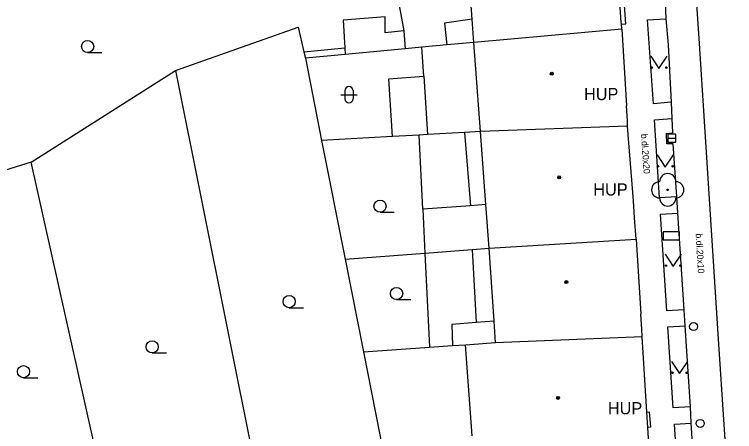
# Model space of a CAD drawing. Extents: x -596229 to -595156, y -1161237 to -1159376.
# Drawn here: x -595660.62 to -595616.24, y -1161034.17 to -1161008.44 of the extents above; entities that cross this region are included whole.
import ezdxf

# ---------------------------------------------------------------- set-up
doc = ezdxf.new("R2010")
doc.units = 0
for name, color, linetype in [('DOP - kresba z DSPS bez souradnic', 7, 'Continuous'), ('DOP - rozhrani ploch obecne', 7, 'Continuous'), ('Level 22', 7, 'Continuous'), ('Level 24', 7, 'Continuous'), ('Level 27', 7, 'Continuous'), ('Level 28', 7, 'Continuous'), ('Level 36', 7, 'Continuous'), ('Level 39', 7, 'Continuous'), ('TM - budovy zdene_ betonove - VP', 7, 'Continuous'), ('TM - chodniky - VP', 7, 'Continuous'), ('TM - komunikace - VP', 7, 'Continuous'), ('TM - letecke snimky - pomocna linie', 7, 'Continuous'), ('TM - popis objektu', 7, 'Continuous'), ('TM - popis povrchu', 7, 'Continuous'), ('TM - rozhrani ploch obecne - VP', 7, 'Continuous'), ('TM - vstup do budovy - zdene_ betonove', 7, 'Continuous')]:
    doc.layers.add(name, color=color, linetype=linetype)

msp = doc.modelspace()

# ---------------------------------------------------------------- linework, layer by layer
at = {"layer": 'DOP - kresba z DSPS bez souradnic'}
for points in [[(-595632.41, -1161008.74), (-595634.11, -1161008.98)], [(-595634.11, -1161008.98), (-595633.98, -1161010.33)], [(-595636.62, -1161009.46), (-595636.55, -1161010.57)], [(-595642.78, -1161010.75), (-595640.26, -1161010.51)], [(-595637.55, -1161012.41), (-595635.4, -1161012.26)], [(-595637.33, -1161015.97), (-595637.55, -1161012.41)], [(-595635.4, -1161012.26), (-595635.17, -1161015.85)], [(-595632.88, -1161015.72), (-595632.51, -1161020.25)], [(-595632.51, -1161020.25), (-595635.45, -1161020.46)], [(-595631.56, -1161020.17), (-595632.51, -1161020.25)], [(-595635.45, -1161020.46), (-595635.32, -1161023.16)], [(-595632.41, -1161022.93), (-595632.17, -1161027.44)], [(-595632.17, -1161027.44), (-595633.66, -1161027.56)], [(-595631.06, -1161027.35), (-595632.17, -1161027.44)], [(-595633.66, -1161027.56), (-595633.62, -1161028.86)]]:
    msp.add_lwpolyline(points, dxfattribs=at)
at = {"layer": 'DOP - rozhrani ploch obecne'}
for points in [[(-595637.53, -1161004.53), (-595636.62, -1161009.46)], [(-595637.77, -1161008.6), (-595640.36, -1161008.81)], [(-595640.36, -1161008.81), (-595640.26, -1161010.51)], [(-595637.77, -1161009.58), (-595637.77, -1161008.6)], [(-595650.7, -1161011.9), (-595643.14, -1161009.23)], [(-595643.14, -1161009.23), (-595642.78, -1161010.75)], [(-595636.62, -1161009.46), (-595637.77, -1161009.58)], [(-595632.3, -1161010.18), (-595633.98, -1161010.33)], [(-595640.26, -1161010.51), (-595640.24, -1161010.91)], [(-595636.55, -1161010.57), (-595640.24, -1161010.91)], [(-595635.51, -1161010.47), (-595636.55, -1161010.57)], [(-595633.98, -1161010.33), (-595635.51, -1161010.47)], [(-595642.78, -1161010.75), (-595642.69, -1161011.14)], [(-595640.24, -1161010.91), (-595642.69, -1161011.14)], [(-595642.69, -1161011.14), (-595641.69, -1161016.21)], [(-595659.58, -1161017.56), (-595650.7, -1161011.9)], [(-595650.7, -1161011.9), (-595644.27, -1161043.98), (-595643.83, -1161045.57)], [(-595637.33, -1161015.97), (-595641.69, -1161016.21)], [(-595635.67, -1161015.88), (-595637.33, -1161015.97)], [(-595635.17, -1161015.85), (-595635.67, -1161015.88)], [(-595632.88, -1161015.72), (-595635.17, -1161015.85)], [(-595631.9, -1161015.67), (-595632.88, -1161015.72)], [(-595641.69, -1161016.21), (-595640.23, -1161023.54)], [(-595659.58, -1161017.56), (-595661.24, -1161018.06)], [(-595653.37, -1161045.42), (-595659.58, -1161017.56)], [(-595635.32, -1161023.16), (-595632.41, -1161022.93)], [(-595632.41, -1161022.93), (-595631.37, -1161022.85)], [(-595640.23, -1161023.54), (-595635.32, -1161023.16)], [(-595640.23, -1161023.54), (-595639.11, -1161029.24)], [(-595635.04, -1161028.96), (-595633.62, -1161028.86)], [(-595633.62, -1161028.86), (-595632.83, -1161028.81)], [(-595639.11, -1161029.24), (-595635.04, -1161028.96)], [(-595639.11, -1161029.24), (-595637.6, -1161036.87)]]:
    msp.add_lwpolyline(points, dxfattribs=at)
at = {"layer": 'Level 22'}
msp.add_circle((-595620.36, -1161019.26), 0.05, dxfattribs=at)
for centre, start, end in [((-595620.36, -1161018.76), 0, 180), ((-595620.86, -1161019.26), 90, 270), ((-595619.86, -1161019.26), 270, 90), ((-595620.36, -1161019.76), 180, 0)]:
    msp.add_arc(centre, 0.5, start, end, dxfattribs=at)
at = {"layer": 'Level 24'}
msp.add_lwpolyline([(-595620.633, -1161022.343), (-595619.633, -1161022.343), (-595619.633, -1161021.843), (-595620.633, -1161021.843)], close=True, dxfattribs=at)
at = {"layer": 'Level 27'}
msp.add_line((-595620.36, -1161016.08), (-595619.86, -1161016.08), dxfattribs=at)
msp.add_lwpolyline([(-595620.36, -1161016.33), (-595619.86, -1161016.33), (-595619.86, -1161015.83), (-595620.36, -1161015.83)], close=True, dxfattribs=at)
at = {"layer": 'Level 28'}
for centre in [(-595618.77, -1161027.69), (-595618.36, -1161033.66)]:
    msp.add_circle(centre, 0.25, dxfattribs=at)
at = {"layer": 'Level 36'}
for p, q in [((-595656.11, -1161010.795), (-595655.235, -1161010.795)), ((-595640.256, -1161013.146), (-595640.256, -1161013.646)), ((-595639.756, -1161013.146), (-595639.756, -1161013.646)), ((-595640.506, -1161013.396), (-595639.506, -1161013.396)), ((-595638.09, -1161020.645), (-595637.215, -1161020.645)), ((-595637.07, -1161026.025), (-595636.195, -1161026.025)), ((-595643.69, -1161026.525), (-595642.815, -1161026.525)), ((-595652.13, -1161029.315), (-595651.255, -1161029.315)), ((-595660.06, -1161030.845), (-595659.185, -1161030.845))]:
    msp.add_line(p, q, dxfattribs=at)
for points in [[(-595621.4, -1161011.02), (-595620.9, -1161011.77), (-595620.4, -1161011.02)], [(-595621.01, -1161017.11), (-595620.51, -1161017.86), (-595620.01, -1161017.11)], [(-595620.52, -1161023.23), (-595620.02, -1161023.98), (-595619.52, -1161023.23)], [(-595620.13, -1161029.84), (-595619.63, -1161030.59), (-595619.13, -1161029.84)]]:
    msp.add_lwpolyline(points, dxfattribs=at)
for centre, radius in [((-595656.11, -1161010.42), 0.375), ((-595621.35, -1161011.72), 0.05), ((-595620.451, -1161011.72), 0.05), ((-595620.96, -1161017.81), 0.05), ((-595620.061, -1161017.81), 0.05), ((-595638.09, -1161020.27), 0.375), ((-595620.47, -1161023.93), 0.05), ((-595619.571, -1161023.93), 0.05), ((-595637.07, -1161025.65), 0.375), ((-595643.69, -1161026.15), 0.375), ((-595652.13, -1161028.94), 0.375), ((-595660.06, -1161030.47), 0.375), ((-595620.08, -1161030.54), 0.05), ((-595619.181, -1161030.54), 0.05)]:
    msp.add_circle(centre, radius, dxfattribs=at)
for centre, start, end in [((-595640.006, -1161013.146), 0, 180), ((-595640.006, -1161013.646), 180, 0)]:
    msp.add_arc(centre, 0.25, start, end, dxfattribs=at)
at = {"layer": 'Level 39'}
for centre, radius in [((-595627.51, -1161012.1), 0.09), ((-595627.51, -1161012.1), 0.0398), ((-595627.05, -1161018.49), 0.09), ((-595627.05, -1161018.49), 0.0398), ((-595626.61, -1161024.95), 0.09), ((-595626.61, -1161024.95), 0.0398), ((-595627.12, -1161032.09), 0.09), ((-595627.12, -1161032.09), 0.0398)]:
    msp.add_circle(centre, radius, dxfattribs=at)
at = {"layer": 'TM - budovy zdene_ betonove - VP'}
for points in [[(-595632.41, -1161008.74), (-595632.77, -1161004)], [(-595632.3, -1161010.18), (-595632.41, -1161008.74)], [(-595623.21, -1161009.04), (-595623.22, -1161008.94)], [(-595623.19, -1161009.36), (-595623.21, -1161009.04)], [(-595623.19, -1161009.36), (-595632.3, -1161010.18)], [(-595623.19, -1161009.36), (-595622.9, -1161014.08)], [(-595631.9, -1161015.67), (-595632.3, -1161010.18)], [(-595622.83, -1161015.34), (-595622.85, -1161015)], [(-595622.83, -1161015.34), (-595631.9, -1161015.67)], [(-595622.48, -1161019.93), (-595622.83, -1161015.34)], [(-595631.56, -1161020.17), (-595631.9, -1161015.67)], [(-595631.37, -1161022.85), (-595631.56, -1161020.17)], [(-595622.3, -1161022.31), (-595622.4, -1161020.98)], [(-595631.37, -1161022.85), (-595622.3, -1161022.31)], [(-595622.3, -1161022.31), (-595622.01, -1161026.93)], [(-595631.06, -1161027.35), (-595631.37, -1161022.85)], [(-595630.98, -1161028.68), (-595631.06, -1161027.35)], [(-595621.93, -1161028.31), (-595621.96, -1161027.86)], [(-595630.98, -1161028.68), (-595621.93, -1161028.31)], [(-595621.64, -1161032.96), (-595621.93, -1161028.31)], [(-595632.83, -1161028.81), (-595630.98, -1161028.68)], [(-595632.41, -1161034.42), (-595632.83, -1161028.81)], [(-595621.42, -1161036.61), (-595621.58, -1161033.91)]]:
    msp.add_lwpolyline(points, dxfattribs=at)
at = {"layer": 'TM - chodniky - VP'}
for points in [[(-595621.6, -1161008.79), (-595620.47, -1161008.71)], [(-595621.24, -1161013.95), (-595621.6, -1161008.79)], [(-595620.14, -1161013.86), (-595621.24, -1161013.95)], [(-595621.18, -1161014.94), (-595620.1, -1161014.87)], [(-595620.86, -1161019.76), (-595621.18, -1161014.94)], [(-595619.8, -1161019.69), (-595620.86, -1161019.76)], [(-595620.8, -1161020.76), (-595619.74, -1161020.7)], [(-595620.42, -1161026.73), (-595620.8, -1161020.76)], [(-595619.35, -1161026.65), (-595620.42, -1161026.73)], [(-595620.35, -1161027.71), (-595619.28, -1161027.65)], [(-595620.02, -1161032.69), (-595620.35, -1161027.71)], [(-595618.96, -1161032.63), (-595620.02, -1161032.69)], [(-595619.95, -1161033.71), (-595618.91, -1161033.65)], [(-595618.64, -1161052.37), (-595619.25, -1161042.82), (-595619.4, -1161040.42), (-595619.58, -1161039.44), (-595619.95, -1161033.71)]]:
    msp.add_lwpolyline(points, dxfattribs=at)
at = {"layer": 'TM - komunikace - VP'}
for points in [[(-595620.52, -1161007.71), (-595620.47, -1161008.71)], [(-595620.47, -1161008.71), (-595620.34, -1161010.33), (-595620.14, -1161013.86)], [(-595620.14, -1161013.86), (-595620.1, -1161014.87)], [(-595620.1, -1161014.87), (-595620.06, -1161015.75)], [(-595620.03, -1161016.43), (-595620.41, -1161016.43), (-595620.43, -1161015.79), (-595620.06, -1161015.75)], [(-595619.8, -1161019.69), (-595620.03, -1161016.43)], [(-595619.74, -1161020.7), (-595619.8, -1161019.69)], [(-595619.35, -1161026.65), (-595619.74, -1161020.7)], [(-595619.28, -1161027.65), (-595619.35, -1161026.65)], [(-595618.96, -1161032.63), (-595619.28, -1161027.65)], [(-595618.91, -1161033.65), (-595618.96, -1161032.63)], [(-595618.33, -1161042.75), (-595618.91, -1161033.65)]]:
    msp.add_lwpolyline(points, dxfattribs=at)
at = {"layer": 'TM - letecke snimky - pomocna linie'}
for points in [[(-595635.4, -1161012.26), (-595635.51, -1161010.47)], [(-595635.45, -1161020.46), (-595635.67, -1161015.88)], [(-595635.32, -1161023.16), (-595635.04, -1161028.96)]]:
    msp.add_lwpolyline(points, dxfattribs=at)
at = {"layer": 'TM - rozhrani ploch obecne - VP'}
for points in [[(-595616.24, -1161043.67), (-595616.28, -1161042.7), (-595617.22, -1161028.77), (-595618.41, -1161010.24), (-595619.59, -1160992.6), (-595619.79, -1160989.32)], [(-595622.95, -1161009.02), (-595623.02, -1161007.89)], [(-595623.21, -1161009.04), (-595622.95, -1161009.02)], [(-595621.64, -1161032.96), (-595621.5, -1161032.95), (-595621.43, -1161033.9), (-595621.58, -1161033.91)]]:
    msp.add_lwpolyline(points, dxfattribs=at)
at = {"layer": 'TM - vstup do budovy - zdene_ betonove'}
for points in [[(-595623.22, -1161008.94), (-595623.29, -1161008)], [(-595622.85, -1161015), (-595622.9, -1161014.08)], [(-595622.4, -1161020.98), (-595622.48, -1161019.93)], [(-595621.96, -1161027.86), (-595622.01, -1161026.93)], [(-595621.58, -1161033.91), (-595621.64, -1161032.96)]]:
    msp.add_lwpolyline(points, dxfattribs=at)

# ---------------------------------------------------------------- texts
at = {"layer": 'TM - popis objektu'}
for p in [(-595625.52, -1161013.73), (-595624.95, -1161019.61), (-595624.05, -1161033.1)]:
    msp.add_text('HUP', height=0.75, dxfattribs=at).set_placement(p)
at = {"layer": 'TM - popis povrchu'}
for s, rotation, p in [('b.dl.20x20', 273.9204, (-595622.01, -1161015.82)), ('b.dl.20x10', 273.3074, (-595618.64, -1161021.96))]:
    msp.add_text(s, height=0.4, rotation=rotation, dxfattribs=at).set_placement(p)

doc.saveas('drawing.dxf')
